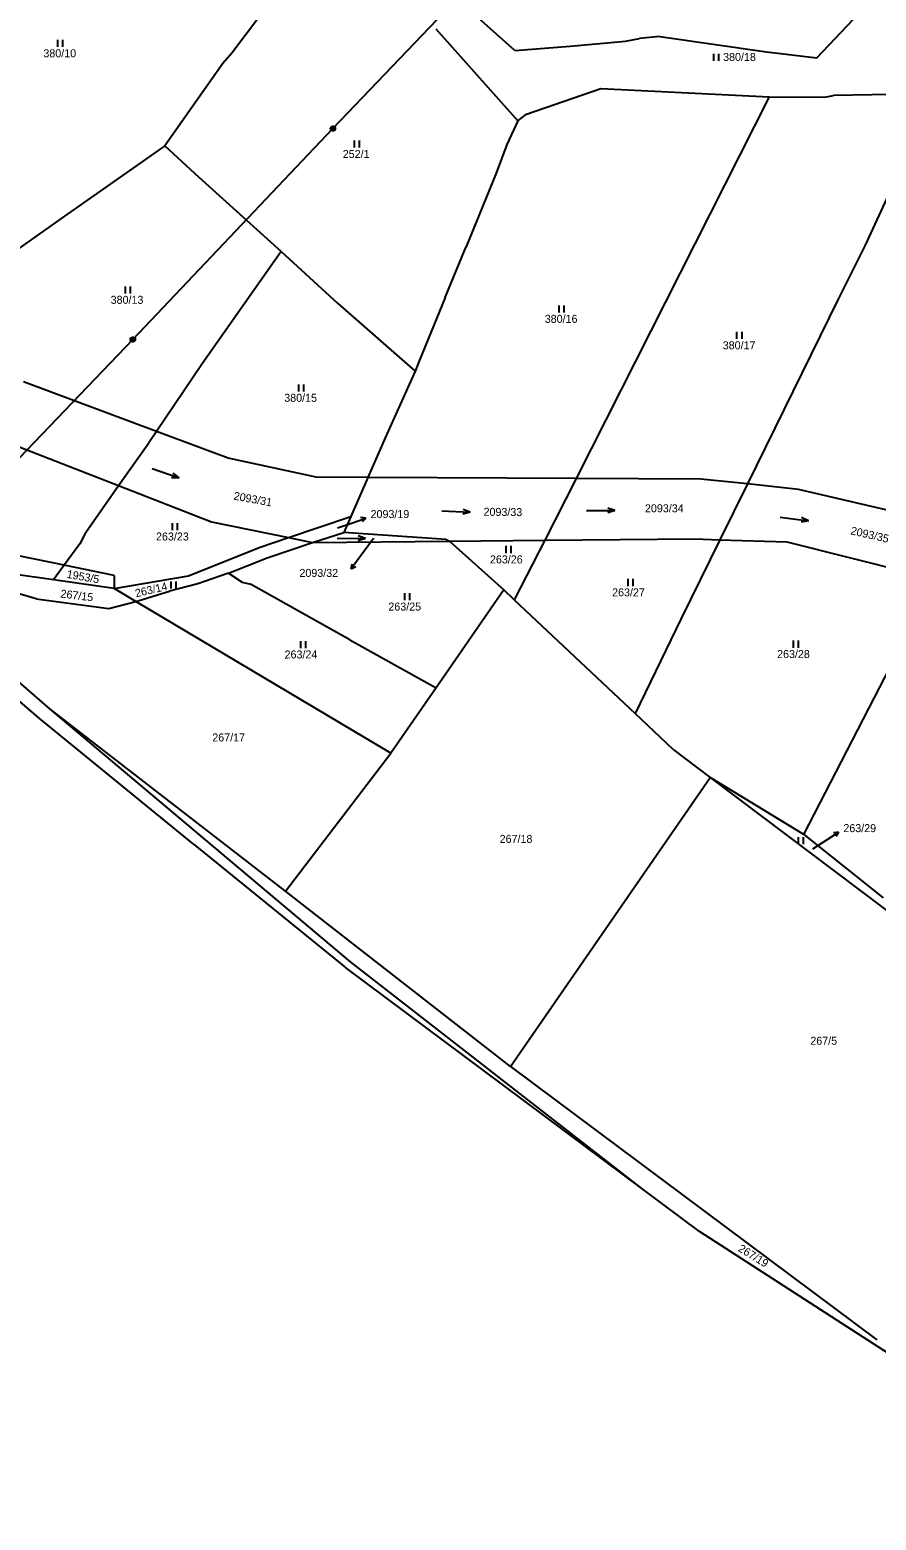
# Model space of a CAD drawing. Extents: x -795483 to -789093, y -1112258 to -1108741.
# Drawn here: x -791284.8 to -791105, y -1111737.6 to -1111421 of the extents above; entities that cross this region are included whole.
import ezdxf

# ---------------------------------------------------------------- set-up
doc = ezdxf.new("R2010")
doc.units = 0
for name, color, linetype in [('Komunikace', 7, 'Continuous'), ('Vrstva 1', 7, 'Continuous'), ('Vrstva 12', 7, 'Continuous'), ('Vrstva 14', 7, 'Continuous'), ('Vrstva 16', 7, 'Continuous'), ('Vrstva 23', 7, 'Continuous'), ('Vrstva 26', 7, 'Continuous'), ('Vrstva 3', 7, 'Continuous')]:
    doc.layers.add(name, color=color, linetype=linetype)

msp = doc.modelspace()

# ---------------------------------------------------------------- linework, layer by layer
at = {"layer": 'Komunikace'}
for p, q in [((-791219.43, -1111526.77), (-791216.26, -1111525.67)), ((-791211.83, -1111529.04), (-791214.76, -1111533.07)), ((-791118.46, -1111594.95), (-791115.51, -1111593.03))]:
    msp.add_line(p, q, dxfattribs=at)
at = {"layer": 'Vrstva 1'}
for p, q in [((-791226.36, -1111405.27), (-791241.86, -1111425.96)), ((-791181.78, -1111425.37), (-791195.94, -1111412.7)), ((-791117.65, -1111426.9), (-791107.32, -1111416.04)), ((-791198.54, -1111420.77), (-791181.14, -1111440.28)), ((-791181.78, -1111425.37), (-791169.99, -1111424.44)), ((-791169.99, -1111424.44), (-791158.27, -1111423.37)), ((-791158.27, -1111423.37), (-791155.33, -1111422.79)), ((-791150.99, -1111422.41), (-791155.33, -1111422.79)), ((-791150.99, -1111422.41), (-791128.31, -1111425.62)), ((-791241.86, -1111425.96), (-791243.77, -1111428.16)), ((-791128.31, -1111425.62), (-791117.65, -1111426.9)), ((-791243.77, -1111428.16), (-791256.15, -1111445.64)), ((-791179.31, -1111438.91), (-791163.54, -1111433.46)), ((-791163.54, -1111433.46), (-791127.74, -1111435.23)), ((-791127.74, -1111435.23), (-791168.75, -1111516.26)), ((-791127.74, -1111435.23), (-791115.97, -1111435.31)), ((-791115.97, -1111435.31), (-791114.08, -1111434.96)), ((-791091.58, -1111434.51), (-791114.08, -1111434.96)), ((-791181.14, -1111440.28), (-791183.48, -1111445.31)), ((-791181.14, -1111440.28), (-791179.31, -1111438.91)), ((-791256.15, -1111445.64), (-791277.47, -1111460.58)), ((-791256.15, -1111445.64), (-791248.93, -1111452.26)), ((-791183.48, -1111445.31), (-791185.77, -1111451.42)), ((-791231.4, -1111468.08), (-791248.93, -1111452.26)), ((-791185.77, -1111451.42), (-791192.21, -1111467.21)), ((-791102.85, -1111456.89), (-791107.39, -1111466.7)), ((-791277.47, -1111460.58), (-791292.24, -1111470.99)), ((-791231.4, -1111468.08), (-791248.16, -1111491.91)), ((-791231.4, -1111468.08), (-791219.45, -1111479.06)), ((-791196.6, -1111477.82), (-791192.21, -1111467.21)), ((-791107.39, -1111466.7), (-791113.06, -1111478.21)), ((-791196.6, -1111477.82), (-791202.05, -1111491.13)), ((-791113.06, -1111478.21), (-791132.38, -1111517.44)), ((-791219.45, -1111479.06), (-791202.96, -1111493.51)), ((-791202.05, -1111491.13), (-791202.96, -1111493.51)), ((-791248.16, -1111491.91), (-791257.92, -1111506.28)), ((-791202.96, -1111493.51), (-791209.32, -1111507.61)), ((-791257.92, -1111506.28), (-791286.14, -1111495.74)), ((-791257.92, -1111506.28), (-791259.55, -1111508.68)), ((-791242.65, -1111511.98), (-791257.92, -1111506.28)), ((-791291.28, -1111507.93), (-791265.96, -1111517.79)), ((-791265.96, -1111517.79), (-791259.55, -1111508.68)), ((-791209.32, -1111507.61), (-791213, -1111516.04)), ((-791224.01, -1111515.98), (-791242.65, -1111511.98)), ((-791213, -1111516.04), (-791224.01, -1111515.98)), ((-791213, -1111516.04), (-791216.62, -1111524.34)), ((-791168.75, -1111516.26), (-791213, -1111516.04)), ((-791168.75, -1111516.26), (-791175.4, -1111529.41)), ((-791142.27, -1111516.39), (-791168.75, -1111516.26)), ((-791132.38, -1111517.44), (-791142.27, -1111516.39)), ((-791273, -1111527.8), (-791265.96, -1111517.79)), ((-791265.96, -1111517.79), (-791246.21, -1111525.47)), ((-791132.38, -1111517.44), (-791138.22, -1111529.28)), ((-791121.49, -1111518.59), (-791132.38, -1111517.44)), ((-791091.62, -1111525.56), (-791121.49, -1111518.59)), ((-791246.21, -1111525.47), (-791229.88, -1111528.82)), ((-791229.88, -1111528.82), (-791216.62, -1111524.34)), ((-791216.62, -1111524.34), (-791218.11, -1111527.75)), ((-791273, -1111527.8), (-791274.2, -1111530.17)), ((-791236.08, -1111530.92), (-791229.88, -1111528.82)), ((-791229.88, -1111528.82), (-791224.79, -1111529.87)), ((-791224.79, -1111529.87), (-791218.11, -1111527.75)), ((-791196.39, -1111529.21), (-791218.11, -1111527.75)), ((-791196.39, -1111529.21), (-791195.62, -1111529.6)), ((-791175.4, -1111529.41), (-791143.54, -1111529.11)), ((-791138.22, -1111529.28), (-791146.54, -1111546.18)), ((-791143.54, -1111529.11), (-791138.22, -1111529.28)), ((-791138.22, -1111529.28), (-791123.98, -1111529.75)), ((-791274.2, -1111530.17), (-791277.49, -1111534.7)), ((-791251.12, -1111536.94), (-791236.08, -1111530.92)), ((-791234.38, -1111533.11), (-791224.79, -1111529.87)), ((-791224.79, -1111529.87), (-791195.62, -1111529.6)), ((-791195.62, -1111529.6), (-791175.4, -1111529.41)), ((-791195.62, -1111529.6), (-791184.09, -1111539.95)), ((-791175.4, -1111529.41), (-791181.89, -1111542.03)), ((-791123.98, -1111529.75), (-791095.53, -1111536.9)), ((-791280.53, -1111565.24), (-791315.49, -1111534.81)), ((-791277.49, -1111534.7), (-791287.24, -1111532.7)), ((-791277.49, -1111534.7), (-791279.74, -1111537.8)), ((-791266.92, -1111536.87), (-791277.49, -1111534.7)), ((-791242.58, -1111536.36), (-791234.38, -1111533.11)), ((-791283.47, -1111541.87), (-791296.57, -1111537.98)), ((-791279.74, -1111537.8), (-791288.26, -1111536.57)), ((-791266.89, -1111539.66), (-791279.74, -1111537.8)), ((-791266.92, -1111536.87), (-791266.89, -1111539.66)), ((-791266.89, -1111539.66), (-791251.12, -1111536.94)), ((-791249.13, -1111538.66), (-791255.14, -1111540.25)), ((-791242.58, -1111536.36), (-791249.13, -1111538.66)), ((-791242.58, -1111536.36), (-791239.72, -1111538.31)), ((-791239.72, -1111538.31), (-791237.95, -1111538.73)), ((-791216.8, -1111550.55), (-791237.95, -1111538.73)), ((-791283.47, -1111541.87), (-791268.01, -1111543.89)), ((-791262.31, -1111542.39), (-791266.89, -1111539.66)), ((-791262.31, -1111542.39), (-791255.14, -1111540.25)), ((-791184.09, -1111539.95), (-791198.46, -1111560.72)), ((-791181.89, -1111542.03), (-791184.09, -1111539.95)), ((-791268.01, -1111543.89), (-791262.31, -1111542.39)), ((-791208.09, -1111574.65), (-791262.31, -1111542.39)), ((-791181.89, -1111542.03), (-791156.22, -1111566.23)), ((-791146.54, -1111546.18), (-791156.22, -1111566.23)), ((-791216.8, -1111550.55), (-791198.46, -1111560.72)), ((-791120.37, -1111591.93), (-791098.61, -1111549.63)), ((-791198.46, -1111560.72), (-791208.09, -1111574.65)), ((-791216.66, -1111618.92), (-791280.53, -1111565.24)), ((-791230.46, -1111603.95), (-791280.53, -1111565.24)), ((-791148.11, -1111573.88), (-791156.22, -1111566.23)), ((-791230.46, -1111603.95), (-791208.09, -1111574.65)), ((-791148.11, -1111573.88), (-791140.31, -1111579.76)), ((-791182.7, -1111641.2), (-791140.31, -1111579.76)), ((-791140.31, -1111579.76), (-791090.16, -1111617.55)), ((-791120.37, -1111591.93), (-791140.31, -1111579.76)), ((-791120.37, -1111591.93), (-791103.54, -1111605.36)), ((-791182.7, -1111641.2), (-791230.46, -1111603.95)), ((-791154.52, -1111667.32), (-791216.66, -1111618.92)), ((-791182.7, -1111641.2), (-791104.89, -1111699.23))]:
    msp.add_line(p, q, dxfattribs=at)
at = {"layer": 'Vrstva 12'}
for p, q in [((-791220.41, -1111441.96), (-791163.4, -1111382.28)), ((-791262.92, -1111486.73), (-791220.41, -1111441.96)), ((-791262.92, -1111486.73), (-791306.75, -1111532.45))]:
    msp.add_line(p, q, dxfattribs=at)
at = {"layer": 'Vrstva 16'}
for p, q in [((-791216.26, -1111525.67), (-791213.42, -1111524.69)), ((-791213.42, -1111524.69), (-791214.53, -1111524.54)), ((-791213.42, -1111524.69), (-791214.21, -1111525.49)), ((-791214.76, -1111533.07), (-791216.53, -1111535.49)), ((-791216.53, -1111535.49), (-791216.34, -1111534.39)), ((-791216.53, -1111535.49), (-791215.53, -1111534.98)), ((-791115.51, -1111593.03), (-791112.99, -1111591.4)), ((-791112.99, -1111591.4), (-791114.1, -1111591.52)), ((-791112.99, -1111591.4), (-791113.56, -1111592.36))]:
    msp.add_line(p, q, dxfattribs=at)
at = {"layer": 'Vrstva 23'}
for p, q in [((-791278.84, -1111424.61), (-791278.84, -1111423.11)), ((-791277.84, -1111423.11), (-791277.84, -1111424.61)), ((-791139.53, -1111427.6), (-791139.53, -1111426.1)), ((-791138.53, -1111426.1), (-791138.53, -1111427.6)), ((-791215.84, -1111446.01), (-791215.84, -1111444.51)), ((-791214.84, -1111444.51), (-791214.84, -1111446.01)), ((-791264.5, -1111476.98), (-791264.5, -1111475.48)), ((-791263.5, -1111475.48), (-791263.5, -1111476.98)), ((-791172.37, -1111481.02), (-791172.37, -1111479.52)), ((-791171.37, -1111479.52), (-791171.37, -1111481.02)), ((-791134.59, -1111486.64), (-791134.59, -1111485.14)), ((-791133.59, -1111485.14), (-791133.59, -1111486.64)), ((-791227.67, -1111497.79), (-791227.67, -1111496.29)), ((-791226.67, -1111496.29), (-791226.67, -1111497.79)), ((-791258.78, -1111514.18), (-791253.1, -1111516.11)), ((-791253.1, -1111516.11), (-791254.68, -1111516.11)), ((-791253.1, -1111516.11), (-791254.36, -1111515.16)), ((-791191.3, -1111523.42), (-791192.78, -1111522.86)), ((-791160.53, -1111523.08), (-791162.03, -1111522.58)), ((-791254.47, -1111527.25), (-791254.47, -1111525.75)), ((-791253.47, -1111525.75), (-791253.47, -1111527.25)), ((-791197.3, -1111523.18), (-791191.3, -1111523.42)), ((-791191.3, -1111523.42), (-791192.82, -1111523.86)), ((-791166.53, -1111523.08), (-791160.53, -1111523.08)), ((-791160.53, -1111523.08), (-791162.03, -1111523.58)), ((-791125.39, -1111524.51), (-791119.43, -1111525.25)), ((-791119.43, -1111525.25), (-791120.98, -1111525.56)), ((-791119.43, -1111525.25), (-791120.86, -1111524.57)), ((-791219.53, -1111528.95), (-791213.53, -1111529.01)), ((-791213.53, -1111529.01), (-791215.03, -1111528.49)), ((-791213.53, -1111529.01), (-791215.03, -1111529.49)), ((-791183.62, -1111532.12), (-791183.62, -1111530.62)), ((-791182.62, -1111530.62), (-791182.62, -1111532.12)), ((-791254.8, -1111539.67), (-791254.8, -1111538.17)), ((-791253.8, -1111538.17), (-791253.8, -1111539.67)), ((-791157.7, -1111539.12), (-791157.7, -1111537.62)), ((-791156.7, -1111537.62), (-791156.7, -1111539.12)), ((-791205.16, -1111542.14), (-791205.16, -1111540.64)), ((-791204.16, -1111540.64), (-791204.16, -1111542.14)), ((-791227.25, -1111552.3), (-791227.25, -1111550.8)), ((-791226.25, -1111550.8), (-791226.25, -1111552.3)), ((-791122.6, -1111552.22), (-791122.6, -1111550.72)), ((-791121.6, -1111550.72), (-791121.6, -1111552.22)), ((-791121.51, -1111593.96), (-791121.51, -1111592.46)), ((-791120.51, -1111592.46), (-791120.51, -1111593.96))]:
    msp.add_line(p, q, dxfattribs=at)
at = {"layer": 'Vrstva 26'}
for p, q in [((-791220.91, -1111441.86), (-791220.81, -1111441.66)), ((-791220.91, -1111442.06), (-791220.91, -1111441.86)), ((-791220.81, -1111442.26), (-791220.91, -1111442.06)), ((-791220.81, -1111441.66), (-791220.71, -1111441.56)), ((-791220.71, -1111442.36), (-791220.81, -1111442.26)), ((-791220.71, -1111441.56), (-791220.51, -1111441.46)), ((-791220.71, -1111441.76), (-791220.71, -1111442.16)), ((-791220.71, -1111442.16), (-791220.51, -1111442.26)), ((-791220.51, -1111442.46), (-791220.71, -1111442.36)), ((-791220.51, -1111441.46), (-791220.31, -1111441.46)), ((-791220.51, -1111442.26), (-791220.51, -1111441.66)), ((-791220.51, -1111441.66), (-791220.31, -1111441.66)), ((-791220.31, -1111442.46), (-791220.51, -1111442.46)), ((-791220.31, -1111441.46), (-791220.11, -1111441.56)), ((-791220.31, -1111441.66), (-791220.31, -1111442.26)), ((-791220.31, -1111442.26), (-791220.11, -1111442.16)), ((-791220.11, -1111442.36), (-791220.31, -1111442.46)), ((-791220.11, -1111441.56), (-791220.01, -1111441.66)), ((-791220.11, -1111442.16), (-791220.11, -1111441.76)), ((-791220.01, -1111442.26), (-791220.11, -1111442.36)), ((-791220.01, -1111441.66), (-791219.91, -1111441.86)), ((-791219.91, -1111442.06), (-791220.01, -1111442.26)), ((-791219.91, -1111441.86), (-791219.91, -1111442.06)), ((-791263.42, -1111486.63), (-791263.32, -1111486.43)), ((-791263.42, -1111486.83), (-791263.42, -1111486.63)), ((-791263.32, -1111487.03), (-791263.42, -1111486.83)), ((-791263.32, -1111486.43), (-791263.22, -1111486.33)), ((-791263.22, -1111487.13), (-791263.32, -1111487.03)), ((-791263.22, -1111486.33), (-791263.02, -1111486.23)), ((-791263.22, -1111486.53), (-791263.22, -1111486.93)), ((-791263.22, -1111486.93), (-791263.02, -1111487.03)), ((-791263.02, -1111487.23), (-791263.22, -1111487.13)), ((-791263.02, -1111486.23), (-791262.82, -1111486.23)), ((-791263.02, -1111487.03), (-791263.02, -1111486.43)), ((-791263.02, -1111486.43), (-791262.82, -1111486.43)), ((-791262.82, -1111487.23), (-791263.02, -1111487.23)), ((-791262.82, -1111486.23), (-791262.62, -1111486.33)), ((-791262.82, -1111486.43), (-791262.82, -1111487.03)), ((-791262.82, -1111487.03), (-791262.62, -1111486.93)), ((-791262.62, -1111487.13), (-791262.82, -1111487.23)), ((-791262.62, -1111486.33), (-791262.52, -1111486.43)), ((-791262.62, -1111486.93), (-791262.62, -1111486.53)), ((-791262.52, -1111487.03), (-791262.62, -1111487.13)), ((-791262.52, -1111486.43), (-791262.42, -1111486.63)), ((-791262.42, -1111486.83), (-791262.52, -1111487.03)), ((-791262.42, -1111486.63), (-791262.42, -1111486.83))]:
    msp.add_line(p, q, dxfattribs=at)
at = {"layer": 'Vrstva 3'}
for p, q in [((-791282.83, -1111567.16), (-791317.34, -1111537.67)), ((-791250.13, -1111593.91), (-791282.83, -1111567.16)), ((-791250.13, -1111593.91), (-791217.74, -1111620.14)), ((-791154.52, -1111667.32), (-791217.74, -1111620.14)), ((-791142.58, -1111676.23), (-791154.52, -1111667.32)), ((-791047.51, -1111737.55), (-791142.58, -1111676.23))]:
    msp.add_line(p, q, dxfattribs=at)

# ---------------------------------------------------------------- texts
at = {"layer": 'Vrstva 14'}
for s, height, p in [('380/10', 1.7, (-791281.92, -1111426.81)), ('380/18', 1.7, (-791137.53, -1111427.6)), ('252/1', 1.7, (-791218.33, -1111448.21)), ('380/13', 1.7, (-791267.63, -1111479.18)), ('380/16', 1.7, (-791175.42, -1111483.22)), ('380/17', 1.7, (-791137.61, -1111488.84)), ('380/15', 1.7, (-791230.76, -1111499.99)), ('2093/34', 1.7, (-791154.13, -1111523.46)), ('263/23', 1.7, (-791257.99, -1111529.45)), ('2093/19', 0.1, (-791219.43, -1111526.77)), ('2093/32', 0.1, (-791211.83, -1111529.04)), ('263/26', 1.7, (-791187.06, -1111534.32)), ('263/27', 1.7, (-791161.11, -1111541.32)), ('263/25', 1.7, (-791208.64, -1111544.34)), ('263/28', 1.7, (-791126.07, -1111554.42)), ('267/17', 1.7, (-791246.04, -1111572.14)), ('267/18', 1.7, (-791185, -1111593.68)), ('263/29', 0.1, (-791118.46, -1111594.95)), ('267/5', 1.7, (-791119.01, -1111636.56))]:
    msp.add_text(s, height=height, dxfattribs=at).set_placement(p)
for s, rotation, p in [('2093/31', 349.5739, (-791241.6, -1111520.75)), ('2093/33', 359.3571, (-791188.43, -1111524.19)), ('2093/35', 346.9724, (-791110.56, -1111528.11)), ('1953/5', 349.9605, (-791277.06, -1111537.37)), ('263/14', 13.2359, (-791262.23, -1111541.53)), ('267/15', 353.0164, (-791278.35, -1111541.54)), ('263/24', 0.2563, (-791230.68, -1111554.52)), ('267/19', 328.2355, (-791134.5, -1111680.28))]:
    msp.add_text(s, height=1.7, rotation=rotation, dxfattribs=at).set_placement(p)
at = {"layer": 'Vrstva 16'}
for s, p in [('2093/19', (-791212.42, -1111524.69)), ('2093/32', (-791227.53, -1111537.19)), ('263/29', (-791111.99, -1111591.4))]:
    msp.add_text(s, height=1.7, dxfattribs=at).set_placement(p)

doc.saveas('drawing.dxf')
